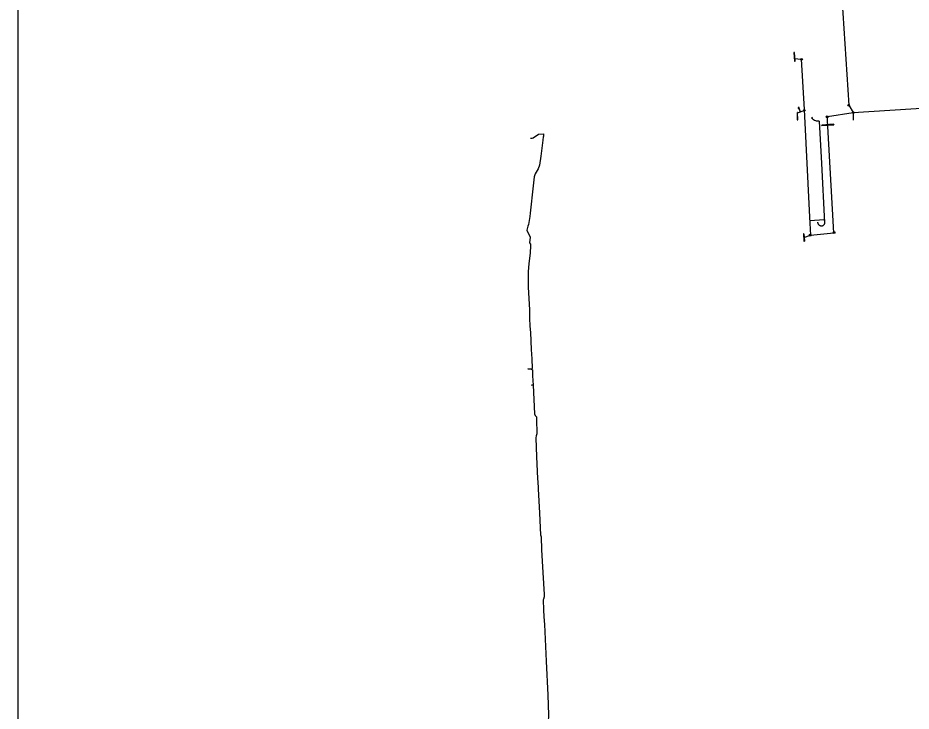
# Model space of a CAD drawing. Extents: x -599951 to -598963, y -1164095 to -1162939.
# Drawn here: x -599951.1 to -599456.3, y -1163707.4 to -1163323.6 of the extents above; entities that cross this region are included whole.
import ezdxf

# ---------------------------------------------------------------- set-up
doc = ezdxf.new("R2010")
doc.units = 0
for name, color, linetype in [('Vrstva 11', 7, 'Continuous'), ('Vrstva 41', 7, 'Continuous'), ('Vrstva 53', 7, 'Continuous'), ('Vrstva 9', 7, 'Continuous')]:
    doc.layers.add(name, color=color, linetype=linetype)

msp = doc.modelspace()

# ---------------------------------------------------------------- linework, layer by layer
at = {"layer": 'Vrstva 11'}
for p, q in [((-599520.94, -1163342.71), (-599521.27, -1163342.73)), ((-599521.27, -1163342.73), (-599520.95, -1163347.56)), ((-599520.63, -1163347.54), (-599520.94, -1163342.71)), ((-599520.95, -1163347.56), (-599520.63, -1163347.54)), ((-599519.22, -1163375.97), (-599519.55, -1163375.98)), ((-599519.55, -1163375.98), (-599519.43, -1163380.01)), ((-599519.1, -1163380), (-599519.22, -1163375.97)), ((-599518.872, -1163373.476), (-599518.372, -1163373.476)), ((-599519.43, -1163380.01), (-599519.1, -1163380)), ((-599499.26, -1163382.48), (-599505.77, -1163382.91)), ((-599505.77, -1163382.91), (-599505.72, -1163383.2)), ((-599505.72, -1163383.2), (-599499.22, -1163382.82)), ((-599499.22, -1163382.82), (-599499.26, -1163382.48)), ((-599504.591, -1163435.458), (-599504.091, -1163435.458)), ((-599515.702, -1163443.201), (-599516.031, -1163443.219)), ((-599516.031, -1163443.219), (-599515.807, -1163447.213)), ((-599515.478, -1163447.195), (-599515.702, -1163443.201)), ((-599515.807, -1163447.213), (-599515.478, -1163447.195))]:
    msp.add_line(p, q, dxfattribs=at)
for points in [[(-599518.872, -1163373.726), (-599518.372, -1163373.726), (-599518.372, -1163373.226), (-599518.872, -1163373.226)], [(-599504.591, -1163435.708), (-599504.091, -1163435.708), (-599504.091, -1163435.208), (-599504.591, -1163435.208)]]:
    msp.add_lwpolyline(points, close=True, dxfattribs=at)
for centre in [(-599517.07, -1163346.53), (-599490.92, -1163371.96), (-599515.48, -1163374.82), (-599488.36, -1163376.02), (-599502.86, -1163378.39), (-599512.21, -1163443.87), (-599499.01, -1163442.48)]:
    msp.add_circle(centre, 0.5, dxfattribs=at)
at = {"layer": 'Vrstva 41'}
for points in [[(-599667.22, -1163390.22), (-599666.78, -1163390.2), (-599666.22, -1163390.24), (-599665.66, -1163389.94), (-599662.73, -1163387.95), (-599660.01, -1163387.877), (-599659.973, -1163389.264), (-599660.095, -1163389.265), (-599660.2, -1163389.47), (-599660.31, -1163391.29), (-599661.38, -1163400.08), (-599662.11, -1163405.21), (-599662.96, -1163407.11), (-599664.51, -1163409.99), (-599665.05, -1163411.59), (-599665.65, -1163416.65), (-599667.38, -1163431.76), (-599667.61, -1163433.63), (-599668.29, -1163437.9), (-599668.62, -1163438.95), (-599669.15, -1163441.2), (-599668.85, -1163442.04), (-599668.13, -1163443.36), (-599667.36, -1163444.97), (-599667.75, -1163448.1), (-599667.22, -1163448.89), (-599667.09, -1163449.66), (-599667.39, -1163453.86), (-599668.11, -1163459.61), (-599668.48, -1163464.11), (-599668.43, -1163465.91), (-599668.38, -1163472.73), (-599668.03, -1163478.88), (-599667.75, -1163485.22), (-599667.77, -1163489.78), (-599667.47, -1163494.23), (-599667.25, -1163497.69), (-599666.84, -1163507.21), (-599666.49, -1163512.42), (-599666.22, -1163517.63), (-599666.63, -1163518), (-599668.7, -1163517.97)], [(-599660.095, -1163389.265), (-599660.2, -1163389.47), (-599660.31, -1163391.29), (-599661.38, -1163400.08), (-599662.11, -1163405.21), (-599662.96, -1163407.11), (-599664.51, -1163409.99), (-599665.05, -1163411.59), (-599665.65, -1163416.65), (-599667.38, -1163431.76), (-599667.61, -1163433.63), (-599668.29, -1163437.9), (-599668.62, -1163438.95), (-599669.15, -1163441.2), (-599668.85, -1163442.04), (-599668.13, -1163443.36), (-599667.36, -1163444.97), (-599667.75, -1163448.1), (-599667.22, -1163448.89), (-599667.09, -1163449.66), (-599667.39, -1163453.86), (-599668.11, -1163459.61), (-599668.48, -1163464.11), (-599668.43, -1163465.91), (-599668.38, -1163472.73), (-599668.03, -1163478.88), (-599667.75, -1163485.22), (-599667.77, -1163489.78), (-599667.47, -1163494.23), (-599667.25, -1163497.69), (-599666.84, -1163507.21), (-599666.49, -1163512.42)], [(-599666.49, -1163512.42), (-599666.22, -1163517.63), (-599666.63, -1163518), (-599668.7, -1163517.97)], [(-599668.7, -1163517.97), (-599666.63, -1163518), (-599666.11, -1163518.38), (-599666.02, -1163521.79), (-599665.75, -1163527.03), (-599666.48, -1163527.03), (-599666.72, -1163527.13)], [(-599666.63, -1163518), (-599666.11, -1163518.38), (-599666.02, -1163521.79), (-599665.75, -1163527.03), (-599664.99, -1163542.84), (-599664.64, -1163543.77), (-599663.92, -1163544.5), (-599663.76, -1163545.74), (-599663.6, -1163553.95), (-599663.95, -1163555.03), (-599664.14, -1163556.14), (-599663.82, -1163566.6), (-599663.2, -1163578.65), (-599663.21, -1163579.16), (-599663.17, -1163580.18), (-599662.96, -1163584.36), (-599662.17, -1163597.84), (-599661.66, -1163609.74), (-599661.35, -1163610.94), (-599660.99, -1163618.17), (-599660.34, -1163630.67), (-599659.53, -1163642.85)], [(-599659.53, -1163642.85), (-599659.57, -1163644.1), (-599659.9, -1163645.34), (-599660.1, -1163645.81), (-599659.88, -1163651.3), (-599659.75, -1163655.17), (-599659.47, -1163659.54), (-599658.51, -1163679.68), (-599657.62, -1163698.56), (-599657.26, -1163709.54), (-599657.36, -1163713.61), (-599656.91, -1163717.05), (-599656.69, -1163718.08), (-599656.523, -1163720.727), (-599656.412, -1163722.484), (-599655.3, -1163722.44)]]:
    msp.add_lwpolyline(points, dxfattribs=at)
at = {"layer": 'Vrstva 53'}
msp.add_lwpolyline([(-599951.125, -1164094.695), (-598963.215, -1164094.695), (-598963.215, -1162939.4), (-599951.125, -1162939.4)], close=True, dxfattribs=at)
at = {"layer": 'Vrstva 9'}
for p, q in [((-599494.68, -1163312.22), (-599490.92, -1163371.96)), ((-599520.94, -1163342.71), (-599521.27, -1163342.73)), ((-599521.27, -1163342.73), (-599520.95, -1163347.56)), ((-599520.63, -1163347.54), (-599520.94, -1163342.71)), ((-599520.895, -1163346.158), (-599517.206, -1163346.524)), ((-599517.206, -1163346.524), (-599515.61, -1163374.4)), ((-599520.95, -1163347.56), (-599520.63, -1163347.54)), ((-599490.92, -1163371.96), (-599488.36, -1163376.02)), ((-599488.36, -1163376.02), (-599421.6, -1163371.65)), ((-599519.22, -1163375.97), (-599519.55, -1163375.98)), ((-599519.55, -1163375.98), (-599519.43, -1163380.01)), ((-599519.352, -1163376.178), (-599515.587, -1163374.866)), ((-599519.1, -1163380), (-599519.22, -1163375.97)), ((-599518.622, -1163373.476), (-599517.861, -1163375.659)), ((-599515.61, -1163374.4), (-599512.67, -1163433.94)), ((-599502.686, -1163378.276), (-599488.36, -1163376.02)), ((-599488.36, -1163376.02), (-599488.524, -1163380.289)), ((-599519.43, -1163380.01), (-599519.1, -1163380)), ((-599511.539, -1163379.031), (-599511.041, -1163378.648)), ((-599507.235, -1163380.751), (-599505.948, -1163404.204)), ((-599502.61, -1163380.33), (-599502.686, -1163378.276)), ((-599499.073, -1163442.568), (-599502.61, -1163380.33)), ((-599505.77, -1163382.91), (-599499.26, -1163382.48)), ((-599505.72, -1163383.2), (-599505.77, -1163382.91)), ((-599499.22, -1163382.82), (-599505.72, -1163383.2)), ((-599499.26, -1163382.48), (-599499.22, -1163382.82)), ((-599505.948, -1163404.2), (-599504.258, -1163437.01)), ((-599512.67, -1163433.94), (-599512.051, -1163443.943)), ((-599504.341, -1163435.458), (-599512.545, -1163435.966)), ((-599507.8, -1163437.11), (-599508.4, -1163437.125)), ((-599516.031, -1163443.219), (-599515.702, -1163443.201)), ((-599516.031, -1163443.219), (-599515.807, -1163447.213)), ((-599515.753, -1163445.207), (-599512.051, -1163443.943)), ((-599515.702, -1163443.201), (-599515.478, -1163447.195)), ((-599512.051, -1163443.943), (-599499.073, -1163442.568)), ((-599515.807, -1163447.213), (-599515.478, -1163447.195))]:
    msp.add_line(p, q, dxfattribs=at)
for points in [[(-599507.235, -1163380.751), (-599509.125, -1163380.638), (-599511.539, -1163379.031)], [(-599504.258, -1163437.01), (-599504.282, -1163437.454), (-599504.429, -1163437.832), (-599504.722, -1163438.282), (-599505.013, -1163438.539), (-599505.475, -1163438.775), (-599505.916, -1163438.848), (-599506.29, -1163438.822), (-599506.756, -1163438.695), (-599507.089, -1163438.508), (-599507.433, -1163438.141), (-599507.656, -1163437.756), (-599507.796, -1163437.278), (-599507.8, -1163437.11)]]:
    msp.add_spline(points, degree=3, dxfattribs=at)

doc.saveas('drawing.dxf')
